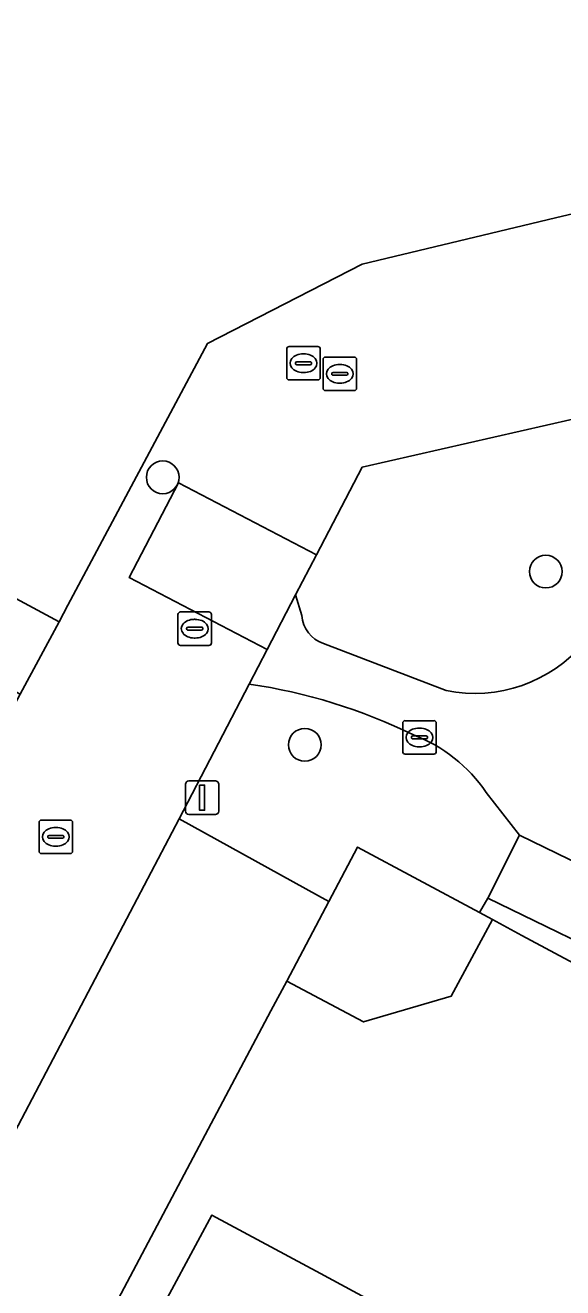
# Model space of a CAD drawing. Extents: x 158455 to 159797, y 387218 to 388672.
# Drawn here: x 159470.89 to 159486.96, y 388488.3 to 388526 of the extents above; entities that cross this region are included whole.
import ezdxf

# ---------------------------------------------------------------- set-up
doc = ezdxf.new("R2010")
doc.units = 0
for name, color, linetype in [('IMGEO_Boom', 7, 'Continuous'), ('IMGEO_Erf', 7, 'Continuous'), ('IMGEO_Groenvoorziening', 7, 'Continuous'), ('IMGEO_Kolk', 7, 'Continuous'), ('IMGEO_Lichtmast', 7, 'Continuous'), ('IMGEO_Pand', 7, 'Continuous'), ('IMGEO_Parkeervlak_open', 7, 'Continuous'), ('IMGEO_Rioolput', 7, 'Continuous'), ('IMGEO_Voetpad_open', 7, 'Continuous'), ('IMGEO_Woonerf_open', 7, 'Continuous')]:
    doc.layers.add(name, color=color, linetype=linetype)

msp = doc.modelspace()

# ---------------------------------------------------------------- linework, layer by layer
at = {"layer": 'IMGEO_Boom'}
for centre in [(159475.003, 388512.499), (159486.45, 388509.684), (159479.249, 388504.512)]:
    msp.add_circle(centre, 0.489, dxfattribs=at)
at = {"layer": 'IMGEO_Erf'}
for points in [[(159469.756, 388527.027), (159466.939, 388521.783), (159464.079, 388516.459), (159462.384, 388513.304), (159465.962, 388511.381), (159471.907, 388508.186), (159472.173, 388508.68), (159476.342, 388516.496), (159480.964, 388518.863), (159486.741, 388520.249), (159492.687, 388521.653), (159498.462, 388523.056), (159500, 388523.433), (159510.355, 388526.041)], [(159506.433, 388487.749), (159504.649, 388488.71), (159502.213, 388489.999), (159498.053, 388492.227), (159496.753, 388492.924), (159485.736, 388498.824), (159484.855, 388499.297), (159483.625, 388497.006), (159481.005, 388496.238), (159478.708, 388497.455), (159478.239, 388496.571), (159471.174, 388483.241)], [(159471.007, 388480.32), (159476.473, 388490.47), (159479.717, 388488.723), (159482.408, 388487.274)]]:
    msp.add_lwpolyline(points, dxfattribs=at)
at = {"layer": 'IMGEO_Groenvoorziening'}
for points in [[(159488.049, 388514.412), (159480.963, 388512.8), (159479.6, 388510.184), (159478.975, 388508.986), (159479.161, 388508.371)], [(159479.803, 388507.539), (159483.472, 388506.138)], [(159477.588, 388506.325), (159475.49, 388502.299), (159479.661, 388500.002), (159479.967, 388499.833), (159480.828, 388501.458), (159484.471, 388499.502), (159484.716, 388499.936), (159485.665, 388501.811), (159484.668, 388503.088)]]:
    msp.add_lwpolyline(points, dxfattribs=at)
msp.add_lwpolyline([(159495.538, 388496.55), (159494.775, 388497.375), (159493.82, 388495.51), (159484.716, 388499.936), (159484.471, 388499.502), (159484.855, 388499.297), (159485.736, 388498.824), (159496.753, 388492.924), (159497.872, 388494.993)], close=True, dxfattribs=at)
for centre, radius, start, end in [((159480.1, 388508.432), 0.941, 183.7011, 251.609), ((159484.344, 388510.283), 4.236, 258.1196, 320.4531), ((159475.234, 388490.022), 16.472, 63.8503, 81.7851), ((159480.884, 388500.54), 4.562, 33.9609, 69.3392)]:
    msp.add_arc(centre, radius, start, end, dxfattribs=at)
at = {"layer": 'IMGEO_Kolk'}
for p, q in [((159478.709, 388515.479), (159478.709, 388516.331)), ((159478.784, 388516.405), (159479.636, 388516.405)), ((159479.197, 388516.185), (159479.222, 388516.185)), ((159479.71, 388516.331), (159479.71, 388515.479)), ((159478.968, 388515.899), (159478.968, 388515.911)), ((159479.406, 388515.862), (159479.008, 388515.862)), ((159479.011, 388515.948), (159479.409, 388515.948)), ((159479.452, 388515.911), (159479.452, 388515.899)), ((159479.636, 388515.405), (159478.784, 388515.405)), ((159479.22, 388515.625), (159479.195, 388515.625)), ((159482.176, 388504.307), (159482.176, 388505.159)), ((159482.251, 388505.233), (159483.103, 388505.233)), ((159483.177, 388505.159), (159483.177, 388504.307)), ((159482.478, 388504.776), (159482.876, 388504.776)), ((159482.664, 388505.013), (159482.689, 388505.013)), ((159482.435, 388504.727), (159482.435, 388504.739)), ((159482.873, 388504.69), (159482.475, 388504.69)), ((159482.687, 388504.453), (159482.662, 388504.453)), ((159482.919, 388504.739), (159482.919, 388504.727)), ((159483.103, 388504.233), (159482.251, 388504.233)), ((159471.309, 388501.339), (159471.309, 388502.191)), ((159471.384, 388502.265), (159472.236, 388502.265)), ((159472.31, 388502.191), (159472.31, 388501.339)), ((159471.568, 388501.759), (159471.568, 388501.771)), ((159471.611, 388501.808), (159472.009, 388501.808)), ((159471.797, 388502.045), (159471.822, 388502.045)), ((159472.052, 388501.771), (159472.052, 388501.759)), ((159472.006, 388501.722), (159471.608, 388501.722)), ((159471.82, 388501.485), (159471.795, 388501.485)), ((159472.236, 388501.265), (159471.384, 388501.265))]:
    msp.add_line(p, q, dxfattribs=at)
for points in [[(159478.709, 388515.479), (159478.709, 388516.331)], [(159478.784, 388516.405), (159479.636, 388516.405)], [(159479.71, 388516.331), (159479.71, 388515.479)], [(159479.636, 388515.405), (159478.784, 388515.405)], [(159482.176, 388504.307), (159482.176, 388505.159)], [(159482.251, 388505.233), (159483.103, 388505.233)], [(159483.177, 388505.159), (159483.177, 388504.307)], [(159483.103, 388504.233), (159482.251, 388504.233)], [(159471.309, 388501.339), (159471.309, 388502.191)], [(159471.384, 388502.265), (159472.236, 388502.265)], [(159472.31, 388502.191), (159472.31, 388501.339)], [(159472.236, 388501.265), (159471.384, 388501.265)]]:
    msp.add_lwpolyline(points, dxfattribs=at)
for centre, radius, start, end in [((159478.786, 388516.329), 0.0765, 91.552, 178.448), ((159478.786, 388516.329), 0.0765, 91.552, 178.448), ((159479.634, 388516.329), 0.0765, 1.552, 88.448), ((159479.634, 388516.329), 0.0765, 1.552, 88.448), ((159479.008, 388515.908), 0.0403, 85.8775, 175.7526), ((159479.005, 388515.898), 0.0366, 178.938, 274.7102), ((159479.409, 388515.905), 0.043, 264.8664, 352.4533), ((159479.413, 388515.91), 0.0386, 1.7309, 96.639), ((159478.786, 388515.481), 0.0765, 181.552, 268.448), ((159478.786, 388515.481), 0.0765, 181.552, 268.448), ((159479.634, 388515.481), 0.0765, 271.552, 358.448), ((159479.634, 388515.481), 0.0765, 271.552, 358.448), ((159482.253, 388505.157), 0.0765, 91.552, 178.448), ((159482.253, 388505.157), 0.0765, 91.552, 178.448), ((159483.101, 388505.157), 0.0765, 1.552, 88.448), ((159483.101, 388505.157), 0.0765, 1.552, 88.448), ((159482.475, 388504.736), 0.0403, 85.8775, 175.7526), ((159482.88, 388504.738), 0.0386, 1.7309, 96.639), ((159482.472, 388504.726), 0.0366, 178.938, 274.7102), ((159482.876, 388504.733), 0.043, 264.8664, 352.4533), ((159482.253, 388504.309), 0.0765, 181.552, 268.448), ((159482.253, 388504.309), 0.0765, 181.552, 268.448), ((159483.101, 388504.309), 0.0765, 271.552, 358.448), ((159483.101, 388504.309), 0.0765, 271.552, 358.448), ((159471.386, 388502.189), 0.0765, 91.552, 178.448), ((159471.386, 388502.189), 0.0765, 91.552, 178.448), ((159472.234, 388502.189), 0.0765, 1.552, 88.448), ((159472.234, 388502.189), 0.0765, 1.552, 88.448), ((159471.608, 388501.768), 0.0403, 85.8775, 175.7526), ((159471.605, 388501.758), 0.0366, 178.938, 274.7102), ((159472.009, 388501.765), 0.043, 264.8664, 352.4533), ((159472.013, 388501.77), 0.0386, 1.7309, 96.639), ((159471.386, 388501.341), 0.0765, 181.552, 268.448), ((159471.386, 388501.341), 0.0765, 181.552, 268.448), ((159472.234, 388501.341), 0.0765, 271.552, 358.448), ((159472.234, 388501.341), 0.0765, 271.552, 358.448)]:
    msp.add_arc(centre, radius, start, end, dxfattribs=at)
for centre, major_axis, ratio, start_param, end_param in [((159479.196, 388515.905), (-0.387, 0.002), 0.722429, 4.712389, 7.853982), ((159479.221, 388515.905), (-0.39, 0.002), 0.717154, 1.570796, 4.712389), ((159482.663, 388504.733), (-0.387, 0.002), 0.722429, 4.712389, 7.853982), ((159482.688, 388504.733), (-0.39, 0.002), 0.717154, 1.570796, 4.712389), ((159471.796, 388501.765), (-0.387, 0.002), 0.722429, 4.712389, 7.853982), ((159471.821, 388501.765), (-0.39, 0.002), 0.717154, 1.570796, 4.712389)]:
    msp.add_ellipse(centre, major_axis=major_axis, ratio=ratio, start_param=start_param, end_param=end_param, dxfattribs=at)
at = {"layer": 'IMGEO_Lichtmast'}
for p, q in [((159475.686, 388502.533), (159475.686, 388503.333)), ((159475.686, 388503.333), (159475.686, 388502.533)), ((159475.786, 388503.433), (159476.576, 388503.433)), ((159476.576, 388503.433), (159475.786, 388503.433)), ((159476.676, 388503.333), (159476.676, 388502.533)), ((159476.676, 388502.533), (159476.676, 388503.333)), ((159476.576, 388502.433), (159475.786, 388502.433)), ((159475.786, 388502.433), (159476.576, 388502.433))]:
    msp.add_line(p, q, dxfattribs=at)
msp.add_lwpolyline([(159476.106, 388503.308), (159476.256, 388503.308), (159476.256, 388502.558), (159476.106, 388502.558), (159476.106, 388503.308)], dxfattribs=at)
for centre, start, end in [((159475.786, 388503.333), 90, 180), ((159475.786, 388503.333), 90, 180), ((159476.576, 388503.333), 0, 90), ((159476.576, 388503.333), 360, 90), ((159475.786, 388502.533), 180, 270), ((159475.786, 388502.533), 180, 270), ((159476.576, 388502.533), 270, 0), ((159476.576, 388502.533), 270, 0)]:
    msp.add_arc(centre, 0.1, start, end, dxfattribs=at)
at = {"layer": 'IMGEO_Pand'}
for points in [[(159464.079, 388516.459), (159456.411, 388520.58), (159453.235, 388522.287), (159450.375, 388516.964), (159453.551, 388515.257), (159470.744, 388506.021), (159471.907, 388508.186), (159465.962, 388511.381), (159462.384, 388513.304)], [(159479.967, 388499.833), (159478.708, 388497.455), (159481.005, 388496.238), (159483.625, 388497.006), (159484.855, 388499.297), (159484.471, 388499.502), (159480.828, 388501.458)], [(159487.188, 388483.358), (159481.847, 388486.233), (159482.408, 388487.274), (159479.717, 388488.723), (159476.473, 388490.47), (159471.007, 388480.32), (159474.52, 388478.428), (159474.695, 388478.754), (159477.072, 388477.474), (159476.897, 388477.148), (159478.625, 388476.218), (159479.285, 388477.445), (159482.942, 388475.476)]]:
    msp.add_lwpolyline(points, close=True, dxfattribs=at)
at = {"layer": 'IMGEO_Parkeervlak_open'}
msp.add_lwpolyline([(159478.239, 388496.571), (159478.708, 388497.455), (159479.967, 388499.833), (159479.661, 388500.002), (159475.49, 388502.299), (159466.695, 388485.585), (159471.174, 388483.241)], close=True, dxfattribs=at)
at = {"layer": 'IMGEO_Rioolput'}
for p, q in [((159479.869, 388516.088), (159480.721, 388516.088)), ((159479.794, 388515.162), (159479.794, 388516.014)), ((159480.282, 388515.868), (159480.307, 388515.868)), ((159480.795, 388516.014), (159480.795, 388515.162)), ((159480.053, 388515.582), (159480.053, 388515.594)), ((159480.491, 388515.545), (159480.093, 388515.545)), ((159480.096, 388515.631), (159480.494, 388515.631)), ((159480.537, 388515.594), (159480.537, 388515.582)), ((159480.721, 388515.088), (159479.869, 388515.088)), ((159480.305, 388515.308), (159480.28, 388515.308)), ((159475.459, 388507.553), (159475.459, 388508.405)), ((159475.534, 388508.479), (159476.386, 388508.479)), ((159475.947, 388508.259), (159475.972, 388508.259)), ((159476.46, 388508.405), (159476.46, 388507.553)), ((159475.718, 388507.973), (159475.718, 388507.985)), ((159476.156, 388507.936), (159475.758, 388507.936)), ((159475.761, 388508.022), (159476.159, 388508.022)), ((159476.202, 388507.985), (159476.202, 388507.973)), ((159476.386, 388507.479), (159475.534, 388507.479)), ((159475.97, 388507.699), (159475.945, 388507.699))]:
    msp.add_line(p, q, dxfattribs=at)
for points in [[(159479.869, 388516.088), (159480.721, 388516.088)], [(159479.794, 388515.162), (159479.794, 388516.014)], [(159480.795, 388516.014), (159480.795, 388515.162)], [(159480.721, 388515.088), (159479.869, 388515.088)], [(159475.459, 388507.553), (159475.459, 388508.405)], [(159475.534, 388508.479), (159476.386, 388508.479)], [(159476.46, 388508.405), (159476.46, 388507.553)], [(159476.386, 388507.479), (159475.534, 388507.479)]]:
    msp.add_lwpolyline(points, dxfattribs=at)
for centre, radius, start, end in [((159479.871, 388516.012), 0.0765, 91.552, 178.448), ((159479.871, 388516.012), 0.0765, 91.552, 178.448), ((159480.719, 388516.012), 0.0765, 1.552, 88.448), ((159480.719, 388516.012), 0.0765, 1.552, 88.448), ((159480.093, 388515.591), 0.0403, 85.8775, 175.7526), ((159480.09, 388515.581), 0.0366, 178.938, 274.7102), ((159480.494, 388515.588), 0.043, 264.8664, 352.4533), ((159480.498, 388515.593), 0.0386, 1.7309, 96.639), ((159479.871, 388515.164), 0.0765, 181.552, 268.448), ((159479.871, 388515.164), 0.0765, 181.552, 268.448), ((159480.719, 388515.164), 0.0765, 271.552, 358.448), ((159480.719, 388515.164), 0.0765, 271.552, 358.448), ((159475.536, 388508.403), 0.0765, 91.552, 178.448), ((159475.536, 388508.403), 0.0765, 91.552, 178.448), ((159476.384, 388508.403), 0.0765, 1.552, 88.448), ((159476.384, 388508.403), 0.0765, 1.552, 88.448), ((159475.758, 388507.982), 0.0403, 85.8775, 175.7526), ((159475.755, 388507.972), 0.0366, 178.938, 274.7102), ((159476.159, 388507.979), 0.043, 264.8664, 352.4533), ((159476.163, 388507.984), 0.0386, 1.7309, 96.639), ((159475.536, 388507.555), 0.0765, 181.552, 268.448), ((159475.536, 388507.555), 0.0765, 181.552, 268.448), ((159476.384, 388507.555), 0.0765, 271.552, 358.448), ((159476.384, 388507.555), 0.0765, 271.552, 358.448)]:
    msp.add_arc(centre, radius, start, end, dxfattribs=at)
for centre, major_axis, ratio, start_param, end_param in [((159480.281, 388515.588), (-0.387, 0.002), 0.722429, 4.712389, 7.853982), ((159480.306, 388515.588), (-0.39, 0.002), 0.717154, 1.570796, 4.712389), ((159475.946, 388507.979), (-0.387, 0.002), 0.722429, 4.712389, 7.853982), ((159475.971, 388507.979), (-0.39, 0.002), 0.717154, 1.570796, 4.712389)]:
    msp.add_ellipse(centre, major_axis=major_axis, ratio=ratio, start_param=start_param, end_param=end_param, dxfattribs=at)
at = {"layer": 'IMGEO_Voetpad_open'}
for points in [[(159479.161, 388508.371), (159478.975, 388508.986), (159478.126, 388507.356), (159477.588, 388506.325)], [(159483.472, 388506.138), (159479.803, 388507.539)], [(159484.668, 388503.088), (159485.665, 388501.811), (159489.393, 388500), (159494.775, 388497.375), (159495.538, 388496.55), (159497.872, 388494.993), (159496.753, 388492.924), (159498.053, 388492.227), (159499.105, 388494.171), (159500, 388493.574), (159500.25, 388493.407), (159503.724, 388500), (159503.913, 388500.36)]]:
    msp.add_lwpolyline(points, dxfattribs=at)
msp.add_lwpolyline([(159494.775, 388497.375), (159489.393, 388500), (159485.665, 388501.811), (159484.716, 388499.936), (159493.82, 388495.51)], close=True, dxfattribs=at)
for centre, radius, start, end in [((159480.1, 388508.432), 0.941, 183.7011, 251.609), ((159484.344, 388510.283), 4.236, 258.1196, 320.4531), ((159475.234, 388490.022), 16.472, 63.8503, 81.7851), ((159480.884, 388500.54), 4.562, 33.9609, 69.3392)]:
    msp.add_arc(centre, radius, start, end, dxfattribs=at)
at = {"layer": 'IMGEO_Woonerf_open'}
for points in [[(159520.049, 388517.516), (159515.238, 388538.074), (159509.418, 388536.712), (159510.306, 388533.05), (159511.321, 388528.864), (159510.355, 388526.041), (159500, 388523.433), (159498.462, 388523.056), (159492.687, 388521.653), (159486.741, 388520.249), (159480.964, 388518.863), (159476.342, 388516.496), (159472.173, 388508.68), (159471.907, 388508.186), (159470.744, 388506.021), (159469.249, 388503.238), (159467.472, 388500), (159466.476, 388498.121), (159463.698, 388492.882), (159462.503, 388490.609), (159461.918, 388489.504), (159460.047, 388485.968)], [(159466.695, 388485.585), (159475.49, 388502.299), (159477.588, 388506.325), (159478.126, 388507.356), (159474.003, 388509.505), (159475.477, 388512.334), (159479.6, 388510.184), (159480.963, 388512.8), (159488.049, 388514.412), (159491.575, 388515.215), (159491.928, 388515.295), (159491.946, 388515.299), (159498.912, 388516.886), (159505.316, 388513.437), (159508.589, 388511.675)]]:
    msp.add_lwpolyline(points, dxfattribs=at)
msp.add_lwpolyline([(159479.6, 388510.184), (159475.477, 388512.334), (159474.003, 388509.505), (159478.126, 388507.356), (159478.975, 388508.986)], close=True, dxfattribs=at)

doc.saveas('drawing.dxf')
